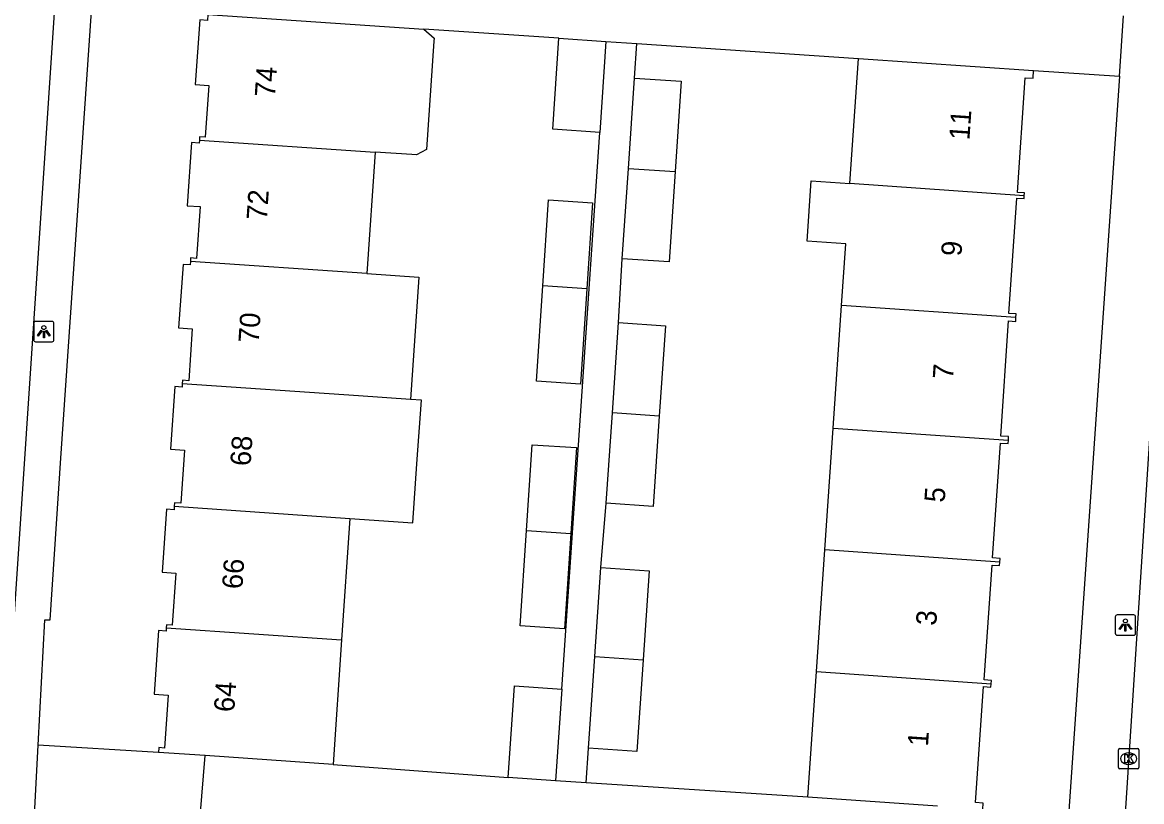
# Model space of a CAD drawing. Extents: x 161848 to 162726, y 385382 to 386521.
# Drawn here: x 162056.7 to 162111.5, y 386191.6 to 386229.8 of the extents above; entities that cross this region are included whole.
import ezdxf

# ---------------------------------------------------------------- set-up
doc = ezdxf.new("R2010")
doc.units = 0
for name, color, linetype in [('IMGEO_Kolk', 7, 'Continuous'), ('IMGEO_Lichtpunt', 7, 'Continuous'), ('IMGEO_Pand', 7, 'Continuous'), ('IMGEO_Pand_nummerreeks', 7, 'Continuous'), ('IMGEO_Rijbaan_lokaal_open', 7, 'Continuous'), ('IMGEO_Voetpad_open', 7, 'Continuous')]:
    doc.layers.add(name, color=color, linetype=linetype)

msp = doc.modelspace()

# ---------------------------------------------------------------- linework, layer by layer
at = {"layer": 'IMGEO_Kolk'}
for p, q in [((162110.411, 386193.29), (162110.411, 386194.142)), ((162110.486, 386194.216), (162111.338, 386194.216)), ((162110.899, 386193.996), (162110.924, 386193.996)), ((162111.412, 386194.142), (162111.412, 386193.29)), ((162111.338, 386193.216), (162110.486, 386193.216)), ((162110.922, 386193.436), (162110.897, 386193.436))]:
    msp.add_line(p, q, dxfattribs=at)
for points in [[(162110.411, 386193.29), (162110.411, 386194.142)], [(162110.486, 386194.216), (162111.338, 386194.216)], [(162111.412, 386194.142), (162111.412, 386193.29)], [(162110.732, 386193.916), (162110.855, 386193.916), (162110.855, 386193.765), (162110.985, 386193.916), (162111.149, 386193.916), (162111.003, 386193.765), (162111.156, 386193.516), (162111.004, 386193.516), (162110.919, 386193.68), (162110.855, 386193.613), (162110.855, 386193.516), (162110.732, 386193.516), (162110.732, 386193.916)], [(162111.338, 386193.216), (162110.486, 386193.216)]]:
    msp.add_lwpolyline(points, dxfattribs=at)
for centre, start, end in [((162110.488, 386194.14), 91.552, 178.448), ((162110.488, 386194.14), 91.552, 178.448), ((162111.336, 386194.14), 1.552, 88.448), ((162111.336, 386194.14), 1.552, 88.448), ((162110.488, 386193.292), 181.552, 268.448), ((162110.488, 386193.292), 181.552, 268.448), ((162111.336, 386193.292), 271.552, 358.448), ((162111.336, 386193.292), 271.552, 358.448)]:
    msp.add_arc(centre, 0.0765, start, end, dxfattribs=at)
for centre, major_axis, ratio, start_param, end_param in [((162110.898, 386193.716), (-0.387, 0.002), 0.722429, 4.712389, 7.853982), ((162110.923, 386193.716), (-0.39, 0.002), 0.717154, 1.570796, 4.712389)]:
    msp.add_ellipse(centre, major_axis=major_axis, ratio=ratio, start_param=start_param, end_param=end_param, dxfattribs=at)
at = {"layer": 'IMGEO_Lichtpunt'}
for p, q in [((162057.238, 386215.056), (162057.238, 386214.249)), ((162057.238, 386215.056), (162057.238, 386214.249)), ((162058.14, 386215.151), (162057.332, 386215.151)), ((162058.14, 386215.151), (162057.332, 386215.151)), ((162058.234, 386214.249), (162058.234, 386215.056)), ((162058.234, 386214.249), (162058.234, 386215.056)), ((162057.332, 386214.155), (162058.14, 386214.155)), ((162057.332, 386214.155), (162058.14, 386214.155)), ((162110.256, 386200.67), (162110.256, 386199.863)), ((162110.256, 386200.67), (162110.256, 386199.863)), ((162111.158, 386200.765), (162110.35, 386200.765)), ((162111.158, 386200.765), (162110.35, 386200.765)), ((162111.252, 386199.863), (162111.252, 386200.67)), ((162111.252, 386199.863), (162111.252, 386200.67)), ((162110.35, 386199.769), (162111.158, 386199.769)), ((162110.35, 386199.769), (162111.158, 386199.769))]:
    msp.add_line(p, q, dxfattribs=at)
for points in [[(162057.612, 386214.72), (162057.651, 386214.692), (162057.463, 386214.43), (162057.425, 386214.457), (162057.612, 386214.72)], [(162057.714, 386214.672), (162057.761, 386214.672), (162057.761, 386214.35), (162057.714, 386214.35), (162057.714, 386214.672)], [(162057.824, 386214.692), (162057.862, 386214.719), (162058.049, 386214.457), (162058.01, 386214.429), (162057.824, 386214.692)], [(162110.63, 386200.334), (162110.669, 386200.306), (162110.481, 386200.044), (162110.443, 386200.071), (162110.63, 386200.334)], [(162110.732, 386200.286), (162110.779, 386200.286), (162110.779, 386199.964), (162110.732, 386199.964), (162110.732, 386200.286)], [(162110.842, 386200.306), (162110.88, 386200.333), (162111.067, 386200.071), (162111.028, 386200.043), (162110.842, 386200.306)]]:
    msp.add_lwpolyline(points, dxfattribs=at)
for centre in [(162057.737, 386214.854), (162110.755, 386200.468)]:
    msp.add_circle(centre, 0.0994, dxfattribs=at)
for centre, start, end in [((162057.332, 386215.056), 90, 180), ((162057.332, 386215.056), 90, 180), ((162058.14, 386215.056), 0, 90), ((162058.14, 386215.056), 0, 90), ((162057.332, 386214.249), 180, 270), ((162057.332, 386214.249), 180, 270), ((162058.14, 386214.249), 270, 0), ((162058.14, 386214.249), 270, 360), ((162110.35, 386200.67), 90, 180), ((162110.35, 386200.67), 90, 180), ((162111.158, 386200.67), 0, 90), ((162111.158, 386200.67), 0, 90), ((162110.35, 386199.863), 180, 270), ((162110.35, 386199.863), 180, 270), ((162111.158, 386199.863), 270, 0), ((162111.158, 386199.863), 270, 360)]:
    msp.add_arc(centre, 0.0946, start, end, dxfattribs=at)
at = {"layer": 'IMGEO_Pand'}
for points in [[(162065.779, 386230.207), (162065.759, 386229.917), (162065.379, 386229.943), (162065.161, 386226.763), (162065.821, 386226.718), (162065.647, 386224.183), (162065.37, 386224.202), (162065.359, 386224.048)], [(162065.779, 386230.207), (162076.357, 386229.489)], [(162076.357, 386229.489), (162076.864, 386229.047), (162076.854, 386228.898), (162076.493, 386223.576), (162075.999, 386223.316), (162075.769, 386223.331), (162073.973, 386223.455)], [(162084.985, 386224.425), (162082.68, 386224.581), (162082.982, 386229.04)], [(162082.982, 386229.04), (162085.287, 386228.884)], [(162085.287, 386228.884), (162084.985, 386224.425)], [(162097.251, 386221.91), (162097.672, 386228.051)], [(162097.672, 386228.051), (162106.254, 386227.461)], [(162105.795, 386221.32), (162105.804, 386221.458), (162105.455, 386221.482), (162105.84, 386227.101), (162106.228, 386227.074), (162106.254, 386227.461)], [(162086.389, 386222.66), (162086.689, 386227.085)], [(162086.689, 386227.085), (162088.985, 386226.931), (162088.684, 386222.502)], [(162065.359, 386224.048), (162065.349, 386223.896), (162064.973, 386223.922), (162064.76, 386220.827), (162065.395, 386220.784), (162065.22, 386218.245), (162064.931, 386218.265), (162064.92, 386218.095)], [(162065.359, 386224.048), (162073.973, 386223.455)], [(162073.973, 386223.455), (162073.564, 386217.5)], [(162086.088, 386218.226), (162086.389, 386222.66)], [(162086.389, 386222.66), (162088.684, 386222.502)], [(162088.684, 386222.502), (162088.383, 386218.071), (162086.088, 386218.226)], [(162096.841, 386215.93), (162097.048, 386218.952), (162095.145, 386219.083), (162095.35, 386222.041), (162097.251, 386221.91)], [(162105.795, 386221.32), (162097.251, 386221.91)], [(162082.191, 386216.906), (162082.47, 386221.113), (162084.637, 386220.97), (162084.358, 386216.757)], [(162105.387, 386215.34), (162105.4, 386215.525), (162105.042, 386215.55), (162105.43, 386221.203), (162105.785, 386221.178), (162105.795, 386221.32)], [(162064.92, 386218.095), (162064.908, 386217.925), (162064.558, 386217.949), (162064.344, 386214.84), (162065.015, 386214.793), (162064.84, 386212.248), (162064.535, 386212.269), (162064.523, 386212.102)], [(162073.564, 386217.5), (162064.92, 386218.095)], [(162073.564, 386217.5), (162076.116, 386217.324), (162075.703, 386211.332)], [(162084.358, 386216.757), (162084.049, 386212.081), (162081.881, 386212.224), (162082.191, 386216.906)], [(162084.358, 386216.757), (162082.191, 386216.906)], [(162096.429, 386209.925), (162096.841, 386215.93)], [(162105.387, 386215.34), (162096.841, 386215.93)], [(162085.609, 386210.672), (162085.909, 386215.097)], [(162085.909, 386215.097), (162088.205, 386214.943), (162087.904, 386210.514)], [(162105.015, 386209.332), (162105.027, 386209.507), (162104.642, 386209.533), (162105.029, 386215.179), (162105.375, 386215.155), (162105.387, 386215.34)], [(162064.523, 386212.102), (162064.512, 386211.937), (162064.15, 386211.962), (162063.939, 386208.894), (162064.631, 386208.847), (162064.452, 386206.241), (162064.141, 386206.262), (162064.129, 386206.09)], [(162075.703, 386211.332), (162073.153, 386211.508), (162064.523, 386212.102)], [(162072.741, 386205.497), (162075.828, 386205.284), (162076.028, 386208.176), (162076.244, 386211.295), (162075.703, 386211.332)], [(162085.308, 386206.238), (162085.609, 386210.672)], [(162087.904, 386210.514), (162087.603, 386206.083), (162085.308, 386206.238)], [(162087.904, 386210.514), (162085.609, 386210.672)], [(162096.019, 386203.95), (162096.429, 386209.925)], [(162096.429, 386209.925), (162105.015, 386209.332)], [(162081.397, 386204.902), (162081.675, 386209.11), (162083.846, 386208.965), (162083.567, 386204.752)], [(162104.596, 386203.358), (162104.608, 386203.532), (162104.236, 386203.557), (162104.622, 386209.188), (162105.004, 386209.162), (162105.015, 386209.332)], [(162064.129, 386206.09), (162064.117, 386205.92), (162063.745, 386205.946), (162063.533, 386202.863), (162064.205, 386202.816), (162064.029, 386200.255), (162063.748, 386200.274), (162063.738, 386200.125)], [(162064.129, 386206.09), (162072.741, 386205.497)], [(162072.741, 386205.497), (162072.332, 386199.534)], [(162083.567, 386204.752), (162083.258, 386200.076), (162081.087, 386200.221), (162081.397, 386204.902)], [(162081.397, 386204.902), (162083.567, 386204.752)], [(162095.61, 386197.981), (162096.019, 386203.95)], [(162104.596, 386203.358), (162096.019, 386203.95)], [(162104.174, 386197.39), (162104.185, 386197.553), (162103.829, 386197.578), (162104.215, 386203.211), (162104.584, 386203.186), (162104.596, 386203.358)], [(162084.747, 386198.731), (162085.047, 386203.089)], [(162085.047, 386203.089), (162087.411, 386202.926), (162087.111, 386198.567)], [(162063.738, 386200.125), (162063.727, 386199.974), (162063.356, 386200), (162063.141, 386196.87), (162063.836, 386196.823), (162063.658, 386194.238), (162063.381, 386194.257), (162063.365, 386194.022)], [(162063.738, 386200.125), (162072.332, 386199.534)], [(162072.332, 386199.534), (162071.914, 386193.434)], [(162084.438, 386194.229), (162084.747, 386198.731)], [(162087.111, 386198.567), (162086.802, 386194.066), (162084.438, 386194.229)], [(162084.747, 386198.731), (162087.111, 386198.567)], [(162095.188, 386191.827), (162095.61, 386197.981)], [(162095.61, 386197.981), (162104.174, 386197.39)], [(162080.492, 386192.794), (162080.8, 386197.28), (162083.132, 386197.12)], [(162103.761, 386191.239), (162103.782, 386191.538), (162103.412, 386191.563), (162103.802, 386197.248), (162104.162, 386197.223), (162104.174, 386197.39)], [(162083.132, 386197.12), (162082.824, 386192.634)], [(162065.638, 386193.866), (162063.365, 386194.022)], [(162071.914, 386193.434), (162065.638, 386193.866)], [(162082.824, 386192.634), (162080.492, 386192.794)], [(162101.546, 386191.391), (162095.188, 386191.827)]]:
    msp.add_lwpolyline(points, dxfattribs=at)
at = {"layer": 'IMGEO_Rijbaan_lokaal_open'}
msp.add_lwpolyline([(162116.522, 386278.161), (162114.572, 386250), (162110.774, 386191.529), (162110.503, 386187.361), (162109.632, 386173.954), (162109.49, 386172.146), (162109.435, 386171.117)], dxfattribs=at)
at = {"layer": 'IMGEO_Voetpad_open'}
for points in [[(162061.566, 386280.169), (162056.041, 386197.131)], [(162057.463, 386194.369), (162057.784, 386200.519), (162058.049, 386200.528), (162058.568, 386208.449), (162060.094, 386230.591)], [(162110.463, 386227.177), (162110.661, 386230.145)], [(162082.982, 386229.04), (162076.357, 386229.489)], [(162085.287, 386228.884), (162086.803, 386228.782)], [(162086.689, 386227.085), (162086.803, 386228.782)], [(162086.803, 386228.782), (162097.672, 386228.051)], [(162106.254, 386227.461), (162110.463, 386227.177)], [(162110.463, 386227.177), (162107.97, 386190.911)], [(162083.132, 386197.12), (162084.985, 386224.425)], [(162085.909, 386215.097), (162086.088, 386218.226)], [(162085.047, 386203.089), (162085.308, 386206.238)], [(162056.49, 386176.046), (162057.463, 386194.369)], [(162063.365, 386194.022), (162057.463, 386194.369)], [(162084.327, 386192.536), (162084.438, 386194.229)], [(162065.407, 386190.878), (162065.638, 386193.866)], [(162071.914, 386193.434), (162080.492, 386192.794)], [(162084.327, 386192.536), (162082.824, 386192.634)], [(162095.188, 386191.827), (162084.327, 386192.536)]]:
    msp.add_lwpolyline(points, dxfattribs=at)

# ---------------------------------------------------------------- texts
at = {"layer": 'IMGEO_Pand_nummerreeks'}
for s, rotation, p in [('74', 86.2015, (162069.07, 386226.131)), ('11', 86.0916, (162103.104, 386224.021)), ('72', 86.2012, (162068.668, 386220.098)), ('9', 86.0926, (162102.714, 386218.328)), ('70', 86.2012, (162068.268, 386214.073)), ('7', 86.0916, (162102.302, 386212.291)), ('68', 86.2015, (162067.868, 386208.041)), ('5', 86.0916, (162101.89, 386206.254)), ('66', 86.2012, (162067.467, 386202.008)), ('3', 86.0916, (162101.477, 386200.217)), ('64', 86.2012, (162067.067, 386195.977)), ('1', 86.0916, (162101.073, 386194.294))]:
    msp.add_text(s, height=1, rotation=rotation, dxfattribs=at).set_placement(p)

doc.saveas('drawing.dxf')
